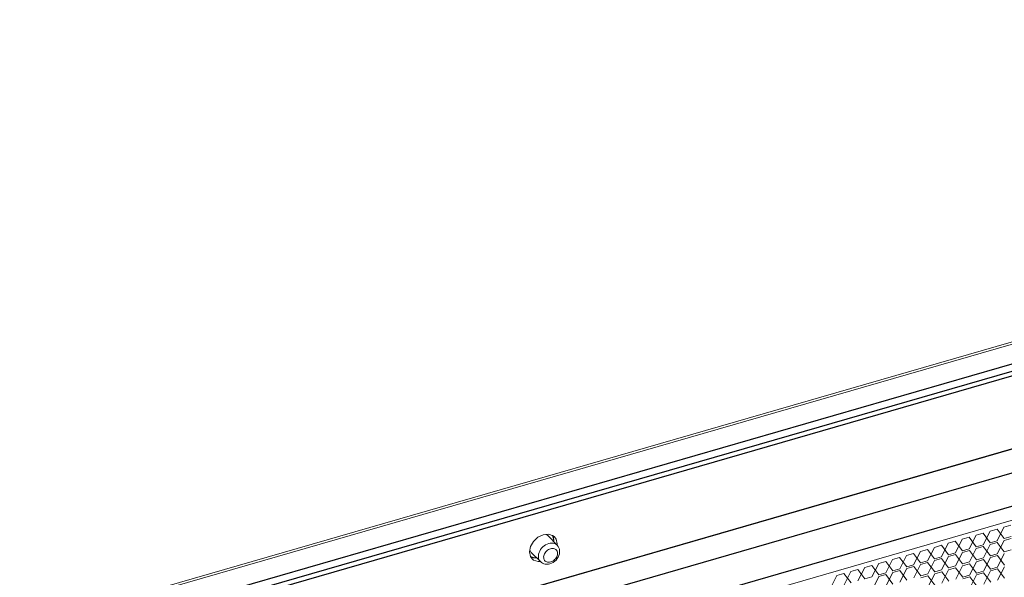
# Model space of a CAD drawing. Header units: millimetres. Extents: x 3925 to 5043, y -86 to 778.
# Tile 330 of 439: x 4942 to 4973, y 350 to 368. Entities that reach past the tile are written whole.
import ezdxf

# ---------------------------------------------------------------- set-up
doc = ezdxf.new("R2010")
doc.units = ezdxf.units.MM
doc.header["$LTSCALE"] = 46.255
for name, color, linetype in [('H30K-DUST-FIDXF_CONTINUOUS_LINE', 7, 'CONTINUOUS'), ('H30K-FOG-FILDXF_CONTINUOUS_LINE', 7, 'CONTINUOUS'), ('H30K-SPONGE-DXF_CONTINUOUS_LINE', 7, 'CONTINUOUS'), ('PIN-D3_L3-T1DXF_CONTINUOUS_LINE', 7, 'CONTINUOUS')]:
    doc.layers.add(name, color=color, linetype=linetype)

msp = doc.modelspace()

# ---------------------------------------------------------------- linework, layer by layer
at = {"layer": 'H30K-DUST-FIDXF_CONTINUOUS_LINE', "color": 7, "linetype": 'Continuous', "lineweight": 0}
for p, q in [((4944.2692, 343.1334), (5007.5067, 361.4113)), ((4973.1209, 350.9592), (4973.3381, 351.3879)), ((4973.56, 351.452), (4973.3381, 351.3879)), ((4972.2287, 351.0672), (4972.0068, 351.0031)), ((4972.4552, 350.7668), (4972.2287, 351.0672)), ((4972.2333, 350.7027), (4972.4506, 351.1314)), ((4972.6725, 351.1955), (4972.4506, 351.1314)), ((4972.899, 350.8951), (4972.6725, 351.1955)), ((4972.6771, 350.831), (4972.8944, 351.2596)), ((4973.1163, 351.3238), (4972.8944, 351.2596)), ((4973.3428, 351.0234), (4973.1163, 351.3238)), ((4973.3428, 351.0234), (4973.5646, 351.0875)), ((4973.5654, 351.0311), (4973.3435, 350.967)), ((4970.902, 350.3179), (4971.1193, 350.7466)), ((4971.3412, 350.8107), (4971.1193, 350.7466)), ((4971.5677, 350.5103), (4971.3412, 350.8107)), ((4971.3458, 350.4462), (4971.5631, 350.8748)), ((4971.7849, 350.939), (4971.5631, 350.8748)), ((4972.0114, 350.6386), (4971.7849, 350.939)), ((4971.7896, 350.5744), (4972.0068, 351.0031)), ((4972.4552, 350.7668), (4972.6771, 350.831)), ((4972.6778, 350.7746), (4972.4559, 350.7104)), ((4972.9043, 350.4742), (4972.6778, 350.7746)), ((4972.6824, 350.41), (4972.8997, 350.8387)), ((4972.899, 350.8951), (4973.1209, 350.9592)), ((4973.1216, 350.9028), (4972.8997, 350.8387)), ((4973.3481, 350.6024), (4973.1216, 350.9028)), ((4973.1262, 350.5383), (4973.3435, 350.967)), ((4970.0099, 350.4259), (4969.788, 350.3618)), ((4970.2364, 350.1255), (4970.0099, 350.4259)), ((4970.0145, 350.0614), (4970.2317, 350.4901)), ((4970.4536, 350.5542), (4970.2317, 350.4901)), ((4970.6801, 350.2538), (4970.4536, 350.5542)), ((4970.4582, 350.1896), (4970.6755, 350.6183)), ((4970.8974, 350.6824), (4970.6755, 350.6183)), ((4971.1239, 350.382), (4970.8974, 350.6824)), ((4971.1239, 350.382), (4971.3458, 350.4462)), ((4971.3511, 350.0252), (4971.5684, 350.4539)), ((4971.5677, 350.5103), (4971.7896, 350.5744)), ((4971.7903, 350.518), (4971.5684, 350.4539)), ((4972.0168, 350.2176), (4971.7903, 350.518)), ((4971.7949, 350.1535), (4972.0122, 350.5822)), ((4972.0114, 350.6386), (4972.2333, 350.7027)), ((4972.234, 350.6463), (4972.0122, 350.5822)), ((4972.4605, 350.3459), (4972.234, 350.6463)), ((4972.2387, 350.2818), (4972.4559, 350.7104)), ((4972.4605, 350.3459), (4972.6824, 350.41)), ((4972.6878, 349.9891), (4972.905, 350.4178)), ((4972.9043, 350.4742), (4973.1262, 350.5383)), ((4973.1269, 350.4819), (4972.905, 350.4178)), ((4973.3534, 350.1815), (4973.1269, 350.4819)), ((4973.1315, 350.1174), (4973.3488, 350.546)), ((4973.3481, 350.6024), (4973.57, 350.6666)), ((4968.6832, 349.6766), (4968.9004, 350.1053)), ((4969.1223, 350.1694), (4968.9004, 350.1053)), ((4969.3488, 349.869), (4969.1223, 350.1694)), ((4969.1269, 349.8049), (4969.3442, 350.2335)), ((4969.5661, 350.2977), (4969.3442, 350.2335)), ((4969.7926, 349.9972), (4969.5661, 350.2977)), ((4969.5707, 349.9331), (4969.788, 350.3618)), ((4970.2364, 350.1255), (4970.4582, 350.1896)), ((4970.459, 350.1333), (4970.2371, 350.0691)), ((4970.6855, 349.8328), (4970.459, 350.1333)), ((4970.4636, 349.7687), (4970.6808, 350.1974)), ((4970.6801, 350.2538), (4970.902, 350.3179)), ((4970.9027, 350.2615), (4970.6808, 350.1974)), ((4971.1292, 349.9611), (4970.9027, 350.2615)), ((4970.9073, 349.897), (4971.1246, 350.3257)), ((4971.3465, 350.3898), (4971.1246, 350.3257)), ((4971.573, 350.0894), (4971.3465, 350.3898)), ((4971.573, 350.0894), (4971.7949, 350.1535)), ((4971.7956, 350.0971), (4971.5737, 350.033)), ((4972.0221, 349.7967), (4971.7956, 350.0971)), ((4971.8002, 349.7326), (4972.0175, 350.1613)), ((4972.0168, 350.2176), (4972.2387, 350.2818)), ((4972.2394, 350.2254), (4972.0175, 350.1613)), ((4972.4659, 349.925), (4972.2394, 350.2254)), ((4972.244, 349.8608), (4972.4613, 350.2895)), ((4972.6831, 350.3537), (4972.4613, 350.2895)), ((4972.9097, 350.0532), (4972.6831, 350.3537)), ((4972.9097, 350.0532), (4973.1315, 350.1174)), ((4973.1369, 349.6965), (4973.3541, 350.1251)), ((4967.7956, 349.4201), (4968.0129, 349.8487)), ((4968.2348, 349.9129), (4968.0129, 349.8487)), ((4968.4613, 349.6125), (4968.2348, 349.9129)), ((4968.2394, 349.5483), (4968.4567, 349.977)), ((4968.6785, 350.0411), (4968.4567, 349.977)), ((4968.905, 349.7407), (4968.6785, 350.0411)), ((4968.905, 349.7407), (4969.1269, 349.8049)), ((4969.1323, 349.3839), (4969.3495, 349.8126)), ((4969.3488, 349.869), (4969.5707, 349.9331)), ((4969.5714, 349.8767), (4969.3495, 349.8126)), ((4969.7979, 349.5763), (4969.5714, 349.8767)), ((4969.576, 349.5122), (4969.7933, 349.9409)), ((4969.7926, 349.9972), (4970.0145, 350.0614)), ((4970.0152, 350.005), (4969.7933, 349.9409)), ((4970.2417, 349.7046), (4970.0152, 350.005)), ((4970.0198, 349.6405), (4970.2371, 350.0691)), ((4970.6855, 349.8328), (4970.9073, 349.897)), ((4970.9081, 349.8406), (4970.6862, 349.7765)), ((4971.1346, 349.5402), (4970.9081, 349.8406)), ((4970.9127, 349.4761), (4971.1299, 349.9047)), ((4971.1292, 349.9611), (4971.3511, 350.0252)), ((4971.3518, 349.9689), (4971.1299, 349.9047)), ((4971.5783, 349.6685), (4971.3518, 349.9689)), ((4971.3565, 349.6043), (4971.5737, 350.033)), ((4972.0221, 349.7967), (4972.244, 349.8608)), ((4972.2447, 349.8045), (4972.0228, 349.7403)), ((4972.4712, 349.5041), (4972.2447, 349.8045)), ((4972.2493, 349.4399), (4972.4666, 349.8686)), ((4972.4659, 349.925), (4972.6878, 349.9891)), ((4972.6885, 349.9327), (4972.4666, 349.8686)), ((4972.915, 349.6323), (4972.6885, 349.9327)), ((4972.6931, 349.5682), (4972.9104, 349.9969)), ((4973.1323, 350.061), (4972.9104, 349.9969)), ((4973.3588, 349.7606), (4973.1323, 350.061))]:
    msp.add_line(p, q, dxfattribs=at)
at = {"layer": 'H30K-FOG-FILDXF_CONTINUOUS_LINE', "color": 7, "linetype": 'Continuous'}
msp.add_line((5011.6008, 367.5754), (4942.4833, 347.598), dxfattribs=at)
at = {"layer": 'H30K-FOG-FILDXF_CONTINUOUS_LINE', "color": 7, "linetype": 'Continuous', "lineweight": 0}
for p, q in [((5011.7735, 367.3973), (4942.656, 347.4199)), ((4941.9511, 344.7302), (5012.3999, 365.0924)), ((4975.8253, 357.9487), (4943.9313, 348.7302)), ((4975.8771, 357.8902), (4943.9288, 348.656))]:
    msp.add_line(p, q, dxfattribs=at)
at = {"layer": 'H30K-SPONGE-DXF_CONTINUOUS_LINE', "color": 7, "linetype": 'Continuous'}
for p, q in [((5011.6626, 367.3652), (4942.767, 347.452)), ((5011.7777, 367.2465), (4942.8821, 347.3333)), ((4942.9115, 345.0182), (5011.8071, 364.9314)), ((5009.0057, 363.3489), (4943.6381, 344.4554)), ((4943.6514, 343.4031), (5009.0191, 362.2966))]:
    msp.add_line(p, q, dxfattribs=at)
at = {"layer": 'H30K-SPONGE-DXF_CONTINUOUS_LINE', "color": 4, "linetype": 'Continuous'}
msp.add_line((5011.6626, 367.3652), (4942.767, 347.452), dxfattribs=at)
at = {"layer": 'H30K-SPONGE-DXF_CONTINUOUS_LINE', "color": 7, "linetype": 'Continuous', "lineweight": 0}
for p, q in [((4958.9446, 351.123), (4958.9793, 350.9761)), ((4958.2387, 350.7718), (4958.3331, 350.9361)), ((4958.9793, 350.9761), (4958.972, 350.9366)), ((4959.0945, 350.8574), (4959.0863, 350.8134)), ((4958.3707, 350.4099), (4958.2417, 350.454)), ((4958.3711, 350.4099), (4958.3599, 350.4112)), ((4958.432, 350.416), (4958.3707, 350.4099)), ((4958.439, 350.4087), (4958.4223, 350.408)), ((4958.5535, 350.298), (4958.4858, 350.2912))]:
    msp.add_line(p, q, dxfattribs=at)
for points in [[(4958.3331, 350.9361), (4958.476, 351.069), (4958.6454, 351.1501)], [(4958.6454, 351.1501), (4958.8156, 351.1671), (4958.9607, 351.1175), (4959.0094, 351.0771)], [(4958.9459, 351.1227), (4958.9477, 351.1191), (4958.9494, 351.1154), (4958.951, 351.1117), (4958.9526, 351.108), (4958.9542, 351.1043), (4958.956, 351.0999)], [(4958.956, 351.0999), (4958.9607, 351.0872), (4958.9649, 351.0742), (4958.9685, 351.0609), (4958.9717, 351.0473), (4958.9743, 351.0335), (4958.9763, 351.0194)], [(4959.0094, 351.0771), (4959.0587, 351.0088), (4959.0945, 350.8574)], [(4958.292, 350.3812), (4958.2428, 350.4496), (4958.2069, 350.6009), (4958.2387, 350.7718)], [(4958.9763, 351.0194), (4958.977, 351.0138), (4958.9777, 351.0066), (4958.9783, 350.9994), (4958.9788, 350.9922), (4958.9791, 350.9849), (4958.9793, 350.9766)], [(4958.9793, 350.9766), (4958.9794, 350.9692), (4958.9793, 350.9618), (4958.979, 350.9544), (4958.9786, 350.9469), (4958.9781, 350.9394), (4958.9774, 350.931)], [(4958.2641, 350.4383), (4958.2616, 350.4395), (4958.258, 350.4412), (4958.2544, 350.443), (4958.2508, 350.4448), (4958.2473, 350.4467), (4958.2431, 350.449)], [(4958.3097, 350.4215), (4958.3031, 350.4235), (4958.2952, 350.426), (4958.2874, 350.4287), (4958.2798, 350.4316), (4958.2722, 350.4347), (4958.2641, 350.4383)], [(4958.3599, 350.4112), (4958.3514, 350.4124), (4958.343, 350.4138), (4958.3347, 350.4154), (4958.3264, 350.4172), (4958.3183, 350.4192), (4958.3097, 350.4215)], [(4958.4223, 350.408), (4958.4149, 350.4079), (4958.406, 350.4079), (4958.3971, 350.4081), (4958.3883, 350.4085), (4958.3796, 350.4091), (4958.3711, 350.4099)], [(4958.4858, 350.2912), (4958.3407, 350.3408), (4958.292, 350.3812)]]:
    msp.add_lwpolyline(points, dxfattribs=at)
at = {"layer": 'PIN-D3_L3-T1DXF_CONTINUOUS_LINE', "color": 7, "linetype": 'Continuous', "lineweight": 0}
for p, q in [((4958.8047, 351.109), (4959.0926, 350.8122)), ((4958.9767, 350.9317), (4958.9787, 350.9471)), ((4958.2664, 350.5868), (4958.2493, 350.6067)), ((4958.2664, 350.5868), (4958.5543, 350.29)), ((4958.4383, 350.4095), (4958.421, 350.408))]:
    msp.add_line(p, q, dxfattribs=at)
for points in [[(4958.8047, 351.109), (4958.7933, 351.1199), (4958.759, 351.1447), (4958.7293, 351.1585)], [(4958.9787, 350.9471), (4958.9779, 351.0046), (4958.969, 351.0591), (4958.9519, 351.1097)], [(4958.5543, 350.29), (4958.5372, 350.3099), (4958.5151, 350.3462), (4958.4998, 350.3871), (4958.4918, 350.4316), (4958.4912, 350.4788), (4958.4981, 350.5276), (4958.5121, 350.5769), (4958.5332, 350.6256), (4958.5607, 350.6727), (4958.5941, 350.7171), (4958.6326, 350.7578), (4958.6754, 350.7938), (4958.7215, 350.8244), (4958.7699, 350.8489), (4958.8194, 350.8668)], [(4958.8194, 350.8668), (4958.8691, 350.8776), (4958.9177, 350.8811), (4958.9642, 350.8773), (4959.0076, 350.8661), (4959.0469, 350.848), (4959.0812, 350.8232), (4959.0926, 350.8122)], [(4958.8608, 350.2206), (4958.9139, 350.2401), (4958.9647, 350.2672), (4959.0123, 350.3012), (4959.0551, 350.3411), (4959.0923, 350.3859), (4959.1229, 350.4344), (4959.1464, 350.4856), (4959.1621, 350.5385), (4959.1696, 350.5907), (4959.169, 350.6422), (4959.1606, 350.6903), (4959.1446, 350.7356), (4959.1219, 350.7762), (4959.0926, 350.8122)], [(4958.8783, 350.7022), (4958.9114, 350.7094), (4958.9439, 350.7118), (4958.9749, 350.7092), (4959.0038, 350.7018), (4959.03, 350.6897), (4959.0528, 350.6731), (4959.0718, 350.6525), (4959.0866, 350.6283), (4959.0967, 350.6011), (4959.1021, 350.5714), (4959.1025, 350.54), (4959.0979, 350.5074), (4959.0885, 350.4746), (4959.0745, 350.4421), (4959.0561, 350.4107), (4959.0339, 350.3811), (4959.0082, 350.354), (4958.9797, 350.33), (4958.9489, 350.3095), (4958.9167, 350.2932), (4958.8837, 350.2813)], [(4958.2493, 350.6067), (4958.2272, 350.643), (4958.2189, 350.6653)], [(4958.421, 350.408), (4958.3636, 350.4107), (4958.3095, 350.4216), (4958.2596, 350.4404)], [(4958.8837, 350.2813), (4958.8506, 350.2741), (4958.8182, 350.2717), (4958.7871, 350.2743), (4958.7582, 350.2817), (4958.732, 350.2938), (4958.7092, 350.3104), (4958.6902, 350.331), (4958.6754, 350.3552), (4958.6653, 350.3824), (4958.6599, 350.4121), (4958.6595, 350.4435), (4958.6641, 350.4761), (4958.6735, 350.5089), (4958.6875, 350.5414), (4958.7059, 350.5728), (4958.7281, 350.6024), (4958.7538, 350.6295), (4958.7823, 350.6536), (4958.8131, 350.674), (4958.8453, 350.6903), (4958.8783, 350.7022)], [(4958.5543, 350.29), (4958.5869, 350.2614), (4958.6244, 350.2382), (4958.6661, 350.2208), (4958.7116, 350.2099), (4958.76, 350.2061), (4958.8102, 350.2096), (4958.8608, 350.2206)]]:
    msp.add_lwpolyline(points, dxfattribs=at)

doc.saveas('drawing.dxf')
